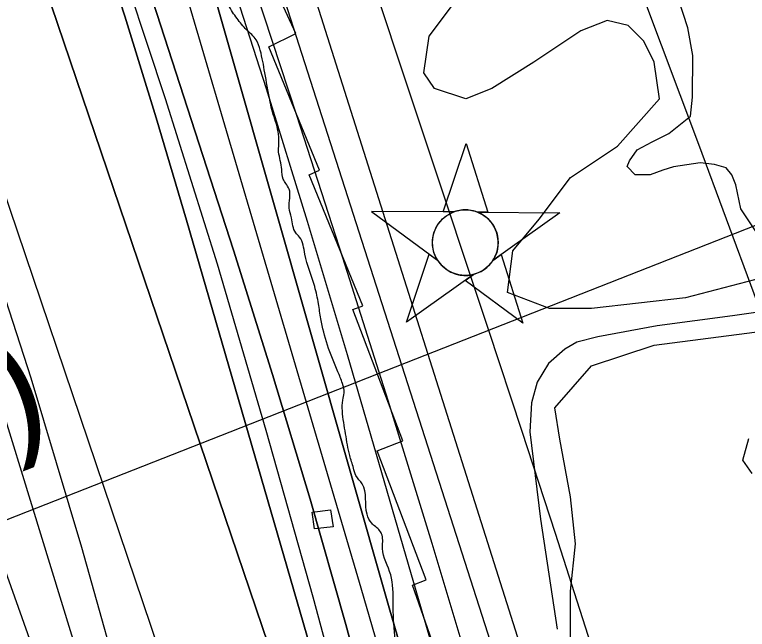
# Model space of a CAD drawing. Extents: x 3329332 to 3367211, y 631066 to 656469.
# Drawn here: x 3352120 to 3352801, y 638678 to 639250 of the extents above; entities that cross this region are included whole.
import ezdxf

# ---------------------------------------------------------------- set-up
doc = ezdxf.new("R2010")
doc.units = 0
for name, color, linetype in [('V-CHAN-DOCK', 7, 'Continuous'), ('V-CHAN-NAID', 7, 'Continuous'), ('V-RIVR-EDGE', 7, 'Continuous'), ('V-RIVR-RANG', 7, 'Continuous'), ('V-ROAD-CNTR', 7, 'Continuous'), ('V-RRAP-RVMT', 7, 'Continuous'), ('V-SITE-VEGE', 7, 'Continuous'), ('V-TOPO-DPTH', 7, 'Continuous'), ('V-TOPO-MAJR', 7, 'Continuous'), ('V-TOPO-MINR', 7, 'Continuous'), ('V-TOPO-WATR', 7, 'Continuous'), ('V-WETL-SWMP', 7, 'Continuous')]:
    doc.layers.add(name, color=color, linetype=linetype)

msp = doc.modelspace()

# ---------------------------------------------------------------- linework, layer by layer
at = {"layer": 'V-CHAN-DOCK'}
msp.add_lwpolyline([(3352415.91, 638773.06), (3352398.67, 638771.19), (3352396.59, 638786.73), (3352413.37, 638788.98), (3352415.91, 638773.06)], dxfattribs=at)
at = {"layer": 'V-CHAN-NAID'}
for points in [[(3352528.06, 639066.17), (3352518.47, 639066.23), (3352539.6, 639129.72), (3352559.82, 639065.94), (3352550.23, 639066.01), (3352548.66, 639066.59), (3352546.56, 639067.21), (3352544.52, 639067.66), (3352542.49, 639067.97), (3352541.32, 639068.08), (3352539.79, 639068.16), (3352538.06, 639068.16), (3352536.69, 639068.09), (3352534.79, 639067.89), (3352533.42, 639067.67), (3352531.64, 639067.28), (3352530.11, 639066.86), (3352529.08, 639066.53)], [(3352528.06, 639066.17), (3352451.57, 639066.71), (3352513.13, 639021.31), (3352512.02, 639023.22), (3352511.21, 639024.85), (3352510.38, 639026.81), (3352509.69, 639028.87), (3352509.32, 639030.19), (3352508.96, 639031.82), (3352508.72, 639033.26), (3352508.53, 639034.86), (3352508.42, 639036.6), (3352508.41, 639038.18), (3352508.52, 639040.25), (3352508.7, 639041.87), (3352509.09, 639044.07), (3352509.57, 639045.99), (3352510.18, 639047.88), (3352510.83, 639049.56), (3352511.56, 639051.15), (3352512.37, 639052.68), (3352513.43, 639054.42), (3352514.46, 639055.89), (3352515.46, 639057.16), (3352516.46, 639058.31), (3352517.77, 639059.64), (3352518.83, 639060.61), (3352520.54, 639062), (3352521.75, 639062.87), (3352523.44, 639063.94), (3352525.17, 639064.89), (3352526.62, 639065.57)], [(3352550.23, 639066.01), (3352626.73, 639065.47), (3352564.52, 639020.94), (3352565.43, 639022.43), (3352566.41, 639024.28), (3352567.13, 639025.86), (3352567.87, 639027.82), (3352568.41, 639029.6), (3352568.81, 639031.24), (3352569.17, 639033.25), (3352569.36, 639034.83), (3352569.48, 639037.03), (3352569.45, 639039.09), (3352569.26, 639041.31), (3352569, 639043.07), (3352568.5, 639045.3), (3352567.87, 639047.44), (3352567.12, 639049.43), (3352566.47, 639050.87), (3352565.46, 639052.79), (3352564.4, 639054.51), (3352563.18, 639056.21), (3352561.92, 639057.75), (3352560.65, 639059.11), (3352559.02, 639060.65), (3352557.28, 639062.06), (3352555.59, 639063.24), (3352553.71, 639064.37), (3352552.23, 639065.13)], [(3352546.49, 639008.04), (3352484.29, 638963.52), (3352505.42, 639027), (3352513.13, 639021.31), (3352513.77, 639020.34), (3352515.15, 639018.49), (3352516.36, 639017.07), (3352517.83, 639015.57), (3352519.22, 639014.32), (3352520.67, 639013.16), (3352522.08, 639012.17), (3352523.75, 639011.14), (3352525.47, 639010.23), (3352527.26, 639009.41), (3352528.7, 639008.86), (3352530.33, 639008.33), (3352532.56, 639007.77), (3352534.09, 639007.48), (3352536.12, 639007.22), (3352537.65, 639007.12), (3352539.51, 639007.1), (3352541.2, 639007.17), (3352542.91, 639007.35), (3352544.81, 639007.66)], [(3352564.52, 639020.94), (3352572.32, 639026.52), (3352592.54, 638962.75), (3352538.7, 639002.46), (3352546.49, 639008.04), (3352548.16, 639008.51), (3352549.77, 639009.07), (3352551.93, 639009.99), (3352553.66, 639010.87), (3352555.53, 639011.99), (3352557.27, 639013.2), (3352558.82, 639014.44), (3352560.11, 639015.61), (3352561.49, 639017.03), (3352562.7, 639018.43), (3352563.81, 639019.9)]]:
    msp.add_lwpolyline(points, close=True, dxfattribs=at)
msp.add_circle((3352538.94, 639037.63), 30.54, dxfattribs=at)
at = {"layer": 'V-RIVR-EDGE'}
for points in [[(3352365.02, 639121.99), (3352365.43, 639133.62), (3352364.3, 639143.32), (3352358.91, 639161.56), (3352356.99, 639170.48), (3352352.4, 639195.7), (3352348.19, 639216.65), (3352344.34, 639226.36), (3352335.44, 639235.69), (3352326.55, 639246.18), (3352318.82, 639258.61), (3352313.83, 639279.56), (3352308.08, 639307.89), (3352303.88, 639333.88), (3352299.31, 639368.41), (3352296.65, 639388.97), (3352287.45, 639431.26), (3352276.69, 639473.94), (3352274.01, 639485.97), (3352278.29, 639491), (3352269.82, 639517.01), (3352262.53, 639549.6), (3352256.39, 639575.21), (3352249.45, 639590.74), (3352241.73, 639603.94), (3352237.48, 639614.04), (3352234.79, 639620.25), (3352230.14, 639624.91), (3352218.52, 639630.76), (3352213.49, 639635.81), (3352207.31, 639645.14), (3352205.01, 639656.39), (3352201.17, 639671.13), (3352196.54, 639679.68), (3352185.33, 639695.22), (3352179.15, 639704.15), (3352177.23, 639711.91), (3352176.87, 639724.32), (3352178.05, 639730.91), (3352183.11, 639737.49), (3352185.45, 639744.08), (3352184.69, 639750.29), (3352183.94, 639758.05), (3352183.96, 639768.52), (3352185.55, 639782.86), (3352184.8, 639795.27), (3352182.5, 639806.52), (3352175.19, 639829.42), (3352167.89, 639857.36), (3352163.25, 639863.19), (3352159.77, 639866.3), (3352157.85, 639871.35), (3352157.86, 639876.39), (3352157.48, 639881.43), (3352149.38, 639896.96), (3352130.89, 639950.14), (3352118.96, 639983.91), (3352109.32, 640007.59), (3352101.2, 640019.24), (3352088.05, 640030.91), (3352079.93, 640039.85), (3352065.63, 640060.82), (3352054.43, 640081.41), (3352030.12, 640127.61), (3352014.69, 640161.78), (3352008.11, 640168), (3352002.32, 640178.87), (3351988.03, 640202.18), (3351984.18, 640212.66), (3351977.23, 640227.41), (3351972.22, 640238.28), (3351965.27, 640251.1), (3351962.56, 640254.2), (3351960.25, 640257.7), (3351956, 640265.86), (3351937.09, 640305.07), (3351935.56, 640310.5), (3351935.57, 640314.77), (3351933.64, 640318.65), (3351929.78, 640327.97), (3351918.98, 640349.71), (3351914.74, 640360.58), (3351912.82, 640370.28), (3351910.51, 640376.49), (3351906.65, 640380.77), (3351903.56, 640387.76), (3351898.16, 640400.95), (3351894.71, 640414.54), (3351884.68, 640435.89), (3351880.42, 640440.17)], [(3352824.9, 636484.64), (3352828.56, 636502.78), (3352838.81, 636570.24), (3352845.16, 636631.11), (3352850.74, 636689.26), (3352848.06, 636702.84), (3352848.47, 636711.76), (3352851.99, 636727.26), (3352853.2, 636742.77), (3352854.79, 636759.06), (3352857.2, 636792.01), (3352862.37, 636844.36), (3352866.74, 636889.72), (3352867.96, 636911.43), (3352869.55, 636926.55), (3352869.96, 636936.25), (3352869.98, 636945.17), (3352868.46, 636955.25), (3352868.48, 636964.56), (3352870.85, 636981.62), (3352872.47, 637008.76), (3352869.89, 637065), (3352869.96, 637092.53), (3352868.86, 637119.68), (3352867.01, 637151.87), (3352864.37, 637182.51), (3352862.06, 637192.22), (3352858.63, 637214.72), (3352853.29, 637249.63), (3352846.4, 637289.59), (3352839.52, 637329.55), (3352830.7, 637369.13), (3352820.71, 637407.16), (3352814.59, 637439.36), (3352807.32, 637478.55), (3352803.16, 637521.22), (3352801.76, 637584.82), (3352801.06, 637615.46), (3352800.3, 637620.89), (3352795.27, 637625.94), (3352775.13, 637634.53), (3352767.77, 637640.36), (3352760.82, 637651.24), (3352760.07, 637660.16), (3352763.2, 637672.95), (3352768.65, 637681.08), (3352774.47, 637682.61), (3352778.36, 637686.48), (3352784.19, 637694.22), (3352784.21, 637699.27), (3352777.3, 637729.53), (3352771.91, 637746.22), (3352766.91, 637762.91), (3352762.3, 637780.76), (3352758.82, 637784.26), (3352754.19, 637792.8), (3352751.89, 637805.22), (3352751.53, 637814.52), (3352754.26, 637820.72), (3352757.37, 637824.21), (3352759.33, 637832.34), (3352760.16, 637857.16), (3352758.63, 637865.31), (3352755.55, 637871.13), (3352748.2, 637878.52), (3352736.59, 637891.35), (3352735.06, 637896.78), (3352733.16, 637913.46), (3352735.91, 637928.97), (3352737.89, 637943.7), (3352732.48, 637952.24), (3352722.04, 637966.23), (3352720.89, 637970.5), (3352715.5, 637988.74), (3352712.86, 638015.11), (3352710.16, 638021.33), (3352707.07, 638027.54), (3352705.16, 638038.4), (3352705.59, 638055.46), (3352701.76, 638076.03), (3352696.38, 638097.37), (3352694.87, 638110.95), (3352694.89, 638119.09), (3352693.76, 638133.05), (3352687.98, 638148.58), (3352674.14, 638198.25), (3352662.59, 638232.8), (3352656.8, 638241.73), (3352651.4, 638254.93), (3352647.93, 638265.02), (3352645.24, 638272.01), (3352639.44, 638280.17), (3352633.64, 638287.16), (3352626.67, 638292.99), (3352613.93, 638312.8), (3352579.93, 638363.69), (3352566.39, 638380.79), (3352559.81, 638385.07), (3352543.19, 638406.44), (3352532.75, 638420.81), (3352521.95, 638444.5), (3352509.62, 638473.61), (3352498.85, 638510.87), (3352491.16, 638536.87), (3352485.43, 638572.95), (3352478.54, 638607.48), (3352475.52, 638641.62), (3352471.79, 638702.12), (3352469.53, 638728.5), (3352461.83, 638752.95), (3352461.47, 638765.36), (3352459.16, 638769.63), (3352451.81, 638776.63), (3352447.56, 638784.78), (3352442.98, 638813.1), (3352437.18, 638820.87), (3352434.87, 638827.86), (3352431.41, 638839.5), (3352427.58, 638859.68), (3352424.53, 638881.02), (3352424.94, 638891.1), (3352426.12, 638897.69), (3352424.6, 638906.61), (3352420.36, 638917.48), (3352410.72, 638942.32), (3352404.58, 638966.77), (3352402.29, 638980.74), (3352398.84, 638996.64), (3352389.6, 639026.92), (3352384.6, 639042.83), (3352381.12, 639046.71), (3352377.28, 639060.69), (3352374.97, 639070), (3352375.02, 639087.45), (3352371.93, 639092.5), (3352369.61, 639096.77), (3352368.08, 639105.69), (3352365.02, 639121.99)]]:
    msp.add_spline(points, degree=3, dxfattribs=at)
at = {"layer": 'V-RIVR-RANG'}
msp.add_line((3353201.13, 639208.12), (3351861.15, 638680.79), dxfattribs=at)
at = {"layer": 'V-ROAD-CNTR'}
msp.add_lwpolyline([(3353130.31, 639070.36), (3353120.23, 639060.42), (3353110.48, 639053.02), (3353097, 639045.65), (3353076.8, 639037.58), (3353015.5, 639021.57), (3352880.21, 638986.66), (3352837.62, 638976.5), (3352787.58, 638969.38), (3352717.38, 638960.15), (3352662.09, 638950.07), (3352642.66, 638944.98), (3352631.42, 638938.34), (3352616.41, 638925.01), (3352605.85, 638907.92), (3352600.5, 638888.55), (3352598.82, 638861.7), (3352608.72, 638780.3), (3352624.46, 638677.97)], dxfattribs=at)
at = {"layer": 'V-RRAP-RVMT'}
for p, q in [((3352381.12, 639232.25), (3352326.85, 639350.94)), ((3352355.99, 639219.8), (3352381.12, 639232.25)), ((3352403.19, 639105.06), (3352355.99, 639219.8)), ((3352393.58, 639100.61), (3352403.19, 639105.06)), ((3352443.48, 638978.68), (3352393.58, 639100.61)), ((3352434.41, 638975.24), (3352443.48, 638978.68)), ((3352480.81, 638853.02), (3352434.41, 638975.24)), ((3352456.86, 638843.78), (3352480.81, 638853.02)), ((3352502.41, 638723.9), (3352456.86, 638843.78)), ((3352489.88, 638718.95), (3352502.41, 638723.9)), ((3352533.59, 638593.63), (3352489.88, 638718.95))]:
    msp.add_line(p, q, dxfattribs=at)
at = {"layer": 'V-SITE-VEGE'}
for p, q in [((3352714.62, 638942.35), (3352943.47, 638971.59)), ((3352656.19, 638922.86), (3352714.62, 638942.35)), ((3352622.11, 638883.87), (3352656.19, 638922.86)), ((3352626.97, 638854.64), (3352622.11, 638883.87)), ((3352636.71, 638801.03), (3352626.97, 638854.64)), ((3352641.58, 638757.17), (3352636.71, 638801.03)), ((3352636.71, 638713.32), (3352641.58, 638757.17)), ((3352636.71, 638669.46), (3352636.71, 638713.32))]:
    msp.add_line(p, q, dxfattribs=at)
msp.add_lwpolyline([(3352836.35, 639010.57), (3352743.83, 638986.2), (3352656.19, 638976.46), (3352617.23, 638976.46), (3352578.28, 638991.08), (3352583.15, 639030.06), (3352607.5, 639059.3), (3352636.71, 639098.28), (3352680.54, 639127.52), (3352719.49, 639171.38), (3352714.62, 639205.49), (3352704.88, 639224.98), (3352690.27, 639239.6), (3352670.8, 639244.47), (3352646.45, 639234.73), (3352602.63, 639205.49), (3352563.67, 639181.12), (3352539.33, 639171.38), (3352510.11, 639181.12), (3352500.38, 639195.74), (3352505.25, 639229.85), (3352534.46, 639268.84)], dxfattribs=at)
at = {"layer": 'V-TOPO-DPTH'}
for points in [[(3352382.22, 638237.69), (3352379.06, 638256.2), (3352379.03, 638256.39), (3352375.51, 638274.72), (3352371.68, 638292.99), (3352367.38, 638311.15), (3352362.78, 638329.25), (3352357.76, 638347.24), (3352352.53, 638365.16), (3352346.94, 638382.97), (3352341.13, 638400.72), (3351969.25, 639500.98), (3351960.35, 639526.79), (3351951.24, 639552.53), (3351941.83, 639578.15), (3351932.2, 639603.69), (3351906.66, 639670.25), (3351892.36, 639707.87), (3351878.22, 639745.56), (3351864.32, 639783.33), (3351850.59, 639821.17), (3351837.06, 639859.08), (3351587.63, 640406.1)], [(3352382.22, 638237.69), (3352379.06, 638256.2), (3352379.03, 638256.39), (3352375.51, 638274.72), (3352371.68, 638292.99), (3352367.38, 638311.15), (3352362.78, 638329.25), (3352357.76, 638347.24), (3352352.53, 638365.16), (3352346.94, 638382.97), (3352341.13, 638400.72), (3351969.25, 639500.98), (3351960.35, 639526.79), (3351951.24, 639552.53), (3351941.83, 639578.15), (3351932.2, 639603.69), (3351906.66, 639670.25), (3351892.36, 639707.87), (3351878.22, 639745.56), (3351864.32, 639783.33), (3351850.59, 639821.17), (3351837.06, 639859.08), (3351587.63, 640406.1)], [(3352591.09, 637317.11), (3352475.9, 638291.37), (3352473.03, 638304.56), (3352469.88, 638317.67), (3352466.29, 638330.68), (3352462.41, 638343.61), (3352453.73, 638370.88), (3352445.22, 638397.37), (3352436.61, 638423.83), (3352427.85, 638450.23), (3352418.98, 638476.6), (3352055.6, 639547.1), (3352046.92, 639571.62), (3352037.81, 639595.97), (3352028.07, 639620.07), (3351635.3, 640394.34)], [(3351635.3, 640394.34), (3352028.07, 639620.07), (3352037.81, 639595.97), (3352046.92, 639571.62), (3352055.6, 639547.1), (3352418.98, 638476.6), (3352427.85, 638450.23), (3352436.61, 638423.83), (3352445.22, 638397.37), (3352453.73, 638370.88), (3352462.41, 638343.61), (3352466.29, 638330.68), (3352469.88, 638317.67), (3352473.03, 638304.56), (3352475.9, 638291.37), (3352591.09, 637317.11)], [(3352747.45, 637327.96), (3352494.14, 638315.6), (3352492.34, 638323.33), (3352490.34, 638331.02), (3352488.23, 638338.67), (3352279.56, 639058.49), (3352251.25, 639153.63), (3352222.07, 639248.5), (3352191.58, 639342.96), (3352160.2, 639437.14), (3352101.33, 639609.85), (3352098.57, 639617.4), (3352095.59, 639624.85), (3352092.28, 639632.16), (3352088.75, 639639.38), (3351742.62, 640309.27)], [(3351742.62, 640309.27), (3352088.75, 639639.38), (3352092.28, 639632.16), (3352095.59, 639624.85), (3352098.57, 639617.4), (3352101.33, 639609.85), (3352160.2, 639437.14), (3352191.58, 639342.96), (3352222.07, 639248.5), (3352251.25, 639153.63), (3352279.56, 639058.49), (3352488.23, 638338.67), (3352490.34, 638331.02), (3352492.34, 638323.33), (3352494.14, 638315.6), (3352747.45, 637327.96)], [(3352659.99, 638217.35), (3352639.44, 638304.29), (3352632.97, 638330.68), (3352626.22, 638357), (3352619.02, 638383.2), (3352611.54, 638409.33), (3352548.03, 638624.3), (3352507.97, 638757.66), (3352467.11, 638890.78), (3352425.05, 639023.52), (3352382.18, 639156.01), (3352222.77, 639641.21)], [(3352141.36, 639592.91), (3352323.26, 639030.73), (3352359.62, 638915.02), (3352394.65, 638798.93), (3352427.7, 638682.26), (3352459.43, 638565.21), (3352509.49, 638374.07), (3352515.11, 638352.27), (3352520.63, 638330.45), (3352525.97, 638308.58), (3352531.21, 638286.69), (3352769.6, 637277.74)], [(3352141.36, 639592.91), (3352323.26, 639030.73), (3352359.62, 638915.02), (3352394.65, 638798.93), (3352427.7, 638682.26), (3352459.43, 638565.21), (3352509.49, 638374.07), (3352515.11, 638352.27), (3352520.63, 638330.45), (3352525.97, 638308.58), (3352531.21, 638286.69), (3352769.6, 637277.74)], [(3352781.27, 637310.41), (3352583.25, 638284.97), (3352581.13, 638292.69), (3352579.04, 638300.42), (3352577.01, 638308.16), (3352575.08, 638315.93), (3352573.2, 638323.71), (3352572.81, 638325.34), (3352570.76, 638333.94), (3352568.67, 638342.53), (3352566.52, 638351.11), (3352564.33, 638359.68), (3352562.68, 638366.05), (3352559.58, 638377.79), (3352556.43, 638389.5), (3352553.18, 638401.2), (3352549.88, 638412.87), (3352527.03, 638492.29), (3352512.27, 638543.66), (3352497.53, 638595.04), (3352482.82, 638646.43), (3352468.14, 638697.83), (3352286.02, 639336.2)], [(3352286.02, 639336.2), (3352468.14, 638697.83), (3352482.82, 638646.43), (3352497.53, 638595.04), (3352512.27, 638543.66), (3352527.03, 638492.29), (3352549.88, 638412.87), (3352553.18, 638401.2), (3352556.43, 638389.5), (3352559.58, 638377.79), (3352562.68, 638366.05), (3352564.33, 638359.68), (3352566.52, 638351.11), (3352568.67, 638342.53), (3352570.76, 638333.94), (3352572.81, 638325.34), (3352573.2, 638323.71), (3352575.08, 638315.93), (3352577.01, 638308.16), (3352579.04, 638300.42), (3352581.13, 638292.69), (3352583.25, 638284.97), (3352781.27, 637310.41)]]:
    msp.add_lwpolyline(points, dxfattribs=at)
at = {"layer": 'V-TOPO-MAJR'}
for points in [[(3352410.47, 637687.39), (3352317.24, 638248.49), (3352314.57, 638263.22), (3352311.61, 638277.88), (3352308.22, 638292.45), (3352304.53, 638306.95), (3352226.67, 638595.63), (3352182.03, 638753.87), (3352134.97, 638911.35), (3352084.28, 639067.7), (3352031.18, 639223.3), (3351926.53, 639518.75), (3351923.24, 639527.76), (3351919.84, 639536.74), (3351916.27, 639545.65), (3351614.1, 640291.61)], [(3352928.11, 637315.1), (3352731.75, 638421.86), (3352721.03, 638457.47), (3352683.46, 638576.88), (3352653.28, 638672), (3352622.79, 638767.02), (3352591.84, 638861.89), (3352560.59, 638956.66), (3352318.97, 639683.31)], [(3352703.62, 639268.21), (3352755.94, 639129.38), (3352807.32, 638990.19), (3352988.53, 638491.29), (3352994.98, 638471.37), (3353000.48, 638451.23), (3353004.54, 638430.75), (3353007.65, 638410.05), (3353090.48, 637283.92)]]:
    msp.add_lwpolyline(points, dxfattribs=at)
at = {"layer": 'V-TOPO-MINR'}
for points in [[(3352799.78, 637333.3), (3352605.03, 638325.41), (3352601.9, 638337.76), (3352598.67, 638350.08), (3352595.29, 638362.36), (3352591.81, 638374.61), (3352429.29, 638933.13), (3352392.26, 639057.19), (3352354.09, 639180.88), (3352314.23, 639304.04), (3352273.23, 639426.84), (3352196.17, 639652.45), (3352192.73, 639662.13), (3352189.16, 639671.76), (3352185.36, 639681.31), (3352181.42, 639690.8), (3352102.27, 639875.32), (3352057.68, 639976.58), (3352011.83, 640077.25), (3351964.07, 640177.02), (3351915.03, 640276.21), (3351797.68, 640508), (3351783.22, 640535.87), (3351768.4, 640563.54)], [(3352761.94, 637287.78), (3352505.79, 638302.01), (3352503.07, 638313.68), (3352500.24, 638325.32), (3352497.28, 638336.92), (3352494.23, 638348.51), (3352397.31, 638707.6), (3352353.8, 638862.87), (3352308.32, 639017.53), (3352259.9, 639171.3), (3352209.5, 639324.47), (3352114.4, 639604.47), (3352109.9, 639617.12), (3352105.16, 639629.67), (3352100.05, 639642.08), (3352094.69, 639654.39), (3352012.04, 639837.14), (3351965.27, 639940.8), (3351825.85, 640252.16), (3351718.79, 640492.78)], [(3352382.22, 638237.69), (3352379.06, 638256.2), (3352379.03, 638256.39), (3352375.51, 638274.72), (3352371.68, 638292.99), (3352367.38, 638311.15), (3352362.78, 638329.25), (3352357.76, 638347.24), (3352352.53, 638365.16), (3352346.94, 638382.97), (3352341.13, 638400.72), (3351969.25, 639500.98), (3351960.35, 639526.79), (3351951.24, 639552.53), (3351941.83, 639578.15), (3351932.2, 639603.69), (3351906.66, 639670.25), (3351892.36, 639707.87), (3351878.22, 639745.56), (3351864.32, 639783.33), (3351850.59, 639821.17), (3351837.06, 639859.08), (3351587.63, 640406.1)], [(3352591.09, 637317.11), (3352475.9, 638291.37), (3352473.03, 638304.56), (3352469.88, 638317.67), (3352466.29, 638330.68), (3352462.41, 638343.61), (3352453.73, 638370.88), (3352445.22, 638397.37), (3352436.61, 638423.83), (3352427.85, 638450.23), (3352418.98, 638476.6), (3352055.6, 639547.1), (3352046.92, 639571.62), (3352037.81, 639595.97), (3352028.07, 639620.07), (3351635.3, 640394.34)], [(3352747.45, 637327.96), (3352494.14, 638315.6), (3352492.34, 638323.33), (3352490.34, 638331.02), (3352488.23, 638338.67), (3352279.56, 639058.49), (3352251.25, 639153.63), (3352222.07, 639248.5), (3352191.58, 639342.96), (3352160.2, 639437.14), (3352101.33, 639609.85), (3352098.57, 639617.4), (3352095.59, 639624.85), (3352092.28, 639632.16), (3352088.75, 639639.38), (3351742.62, 640309.27)], [(3352333.64, 638009.27), (3352296.8, 638261.69), (3352295.78, 638267.66), (3352294.59, 638273.59), (3352293.13, 638279.45), (3352291.49, 638285.28), (3351951.85, 639392.34), (3351944.62, 639415.37), (3351937.21, 639438.33), (3351929.5, 639461.2), (3351921.6, 639484.01), (3351906.46, 639526.83), (3351905.96, 639528.16), (3351904.85, 639530.8), (3351904.25, 639532.09), (3351619.24, 640111.98)], [(3352571.38, 638223.7), (3352560.8, 638268.69), (3352552.7, 638302.58), (3352544.45, 638336.44), (3352535.96, 638370.24), (3352527.33, 638404), (3352511.92, 638463.38), (3352495.16, 638526.72), (3352477.99, 638589.95), (3352460.2, 638653), (3352442.01, 638715.95), (3352168.75, 639644.41)], [(3352659.99, 638217.35), (3352639.44, 638304.29), (3352632.97, 638330.68), (3352626.22, 638357), (3352619.02, 638383.2), (3352611.54, 638409.33), (3352548.03, 638624.3), (3352507.97, 638757.66), (3352467.11, 638890.78), (3352425.05, 639023.52), (3352382.18, 639156.01), (3352222.77, 639641.21)], [(3352684.65, 638232.86), (3352679.02, 638259.2), (3352673.17, 638285.5), (3352667.17, 638311.76), (3352660.81, 638337.94), (3352654.13, 638364.02), (3352646.96, 638389.98), (3352639.46, 638415.85), (3352623.87, 638467.76), (3352608.19, 638519.48), (3352592.31, 638571.14), (3352576.14, 638622.7), (3352559.79, 638674.21), (3352253.98, 639627.87)], [(3352769.6, 637277.74), (3352531.21, 638286.69), (3352525.97, 638308.58), (3352520.63, 638330.45), (3352515.11, 638352.27), (3352509.49, 638374.07), (3352459.43, 638565.21), (3352427.7, 638682.26), (3352394.65, 638798.93), (3352359.62, 638915.02), (3352323.26, 639030.73), (3352141.36, 639592.91)], [(3352877.77, 637307.9), (3352685.18, 638359.82), (3352683.78, 638365.48), (3352682.3, 638371.12), (3352680.69, 638376.72), (3352678.99, 638382.3), (3352319.51, 639517.27)], [(3352369.5, 636483.78), (3352369.05, 637251.73), (3352370.15, 637261.02), (3352370.78, 637270.34), (3352370.7, 637279.67), (3352370.17, 637289.01), (3352314.66, 637870.15), (3352307.6, 637936.15), (3352299.55, 638002.02), (3352290.02, 638067.69), (3352279.5, 638133.23), (3352269.32, 638192.3), (3352262.61, 638228.08), (3352255.19, 638263.71), (3352246.7, 638299.09), (3352237.51, 638334.31), (3352220.64, 638395.17), (3352201.79, 638460.49), (3352182.03, 638525.52), (3352160.89, 638590.12), (3352138.83, 638654.42), (3351849.84, 639468.83), (3351844.52, 639482.57), (3351838.7, 639496.08)]]:
    msp.add_lwpolyline(points, dxfattribs=at)
at = {"layer": 'V-TOPO-WATR'}
msp.add_lwpolyline([(3352781.27, 637310.41), (3352583.25, 638284.97), (3352581.13, 638292.69), (3352579.04, 638300.42), (3352577.01, 638308.16), (3352575.08, 638315.93), (3352573.2, 638323.71), (3352572.81, 638325.34), (3352570.76, 638333.94), (3352568.67, 638342.53), (3352566.52, 638351.11), (3352564.33, 638359.68), (3352562.68, 638366.05), (3352559.58, 638377.79), (3352556.43, 638389.5), (3352553.18, 638401.2), (3352549.88, 638412.87), (3352527.03, 638492.29), (3352512.27, 638543.66), (3352497.53, 638595.04), (3352482.82, 638646.43), (3352468.14, 638697.83), (3352286.02, 639336.2)], dxfattribs=at)
at = {"layer": 'V-WETL-SWMP'}
for points in [[(3352689.39, 639108.47), (3352691.75, 639113.88), (3352698.78, 639123.89), (3352712.77, 639131.54), (3352728.3, 639139.17), (3352748.53, 639155.29), (3352750.2, 639173.08), (3352750.45, 639211.78), (3352745.98, 639237.35), (3352736.88, 639265.27)], [(3352811.25, 639044.97), (3352795.16, 639069.07), (3352790.67, 639091.54), (3352786.86, 639100.85), (3352781.48, 639107.08), (3352770.67, 639110.25), (3352757.52, 639111.89), (3352732.73, 639108.18), (3352722.65, 639105.16), (3352711.01, 639100.59), (3352706.37, 639100.62), (3352697.08, 639100.68), (3352689.39, 639108.47)], [(3352805.68, 638822.81), (3352797.25, 638835.25), (3352802.81, 638855.34)]]:
    msp.add_lwpolyline(points, dxfattribs=at)

# ---------------------------------------------------------------- texts
at = {"layer": 'V-CHAN-NAID'}
msp.add_text('ST. GABRIEL "202" (200.7)', height=100, rotation=21.34579, dxfattribs=at).set_placement((3350628.54, 638271.2))

doc.saveas('drawing.dxf')
